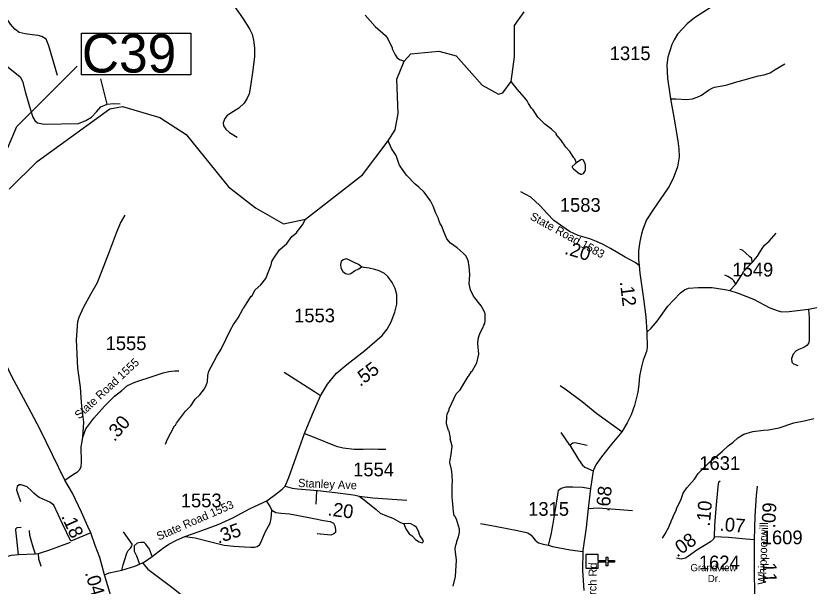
# Model space of a CAD drawing. Extents: x 1248224 to 1454986, y 825081 to 985870.
# Drawn here: x 1338598 to 1345818, y 897604 to 902797 of the extents above; entities that cross this region are included whole.
import ezdxf

# ---------------------------------------------------------------- set-up
doc = ezdxf.new("R2010")
doc.units = 0
for name, color, linetype in [('Exist Cultural Church CELL', 7, 'Continuous'), ('Exist Hydrographic Creek Single Shore', 7, 'Continuous'), ('Exist Hydrographic Misc Water Feature', 7, 'Continuous'), ('Exist Road Non-System Type 51', 7, 'Continuous'), ('Exist Road Primary NC Attributed', 7, 'Continuous'), ('Exist Road Primary NC Mileage Hundredths English Label', 7, 'Continuous'), ('Exist Road Primary NC Structure Culvert Number Label', 7, 'Continuous'), ('Exist Road Secondary Mileage Hundredths English Label', 7, 'Continuous'), ('Exist Road Secondary Type 41 Attributed', 7, 'Continuous'), ('Exist Road Secondary Type 51 Attributed', 7, 'Continuous'), ('Exist Road Secondary Type 51 Label', 7, 'Continuous'), ('Exist Road Secondary Type 51 Number Label', 7, 'Continuous')]:
    doc.layers.add(name, color=color, linetype=linetype)

msp = doc.modelspace()

# ---------------------------------------------------------------- linework, layer by layer
at = {"layer": 'Exist Cultural Church CELL'}
msp.add_lwpolyline([(1343893.5, 897893.6), (1343893.6, 897836.7), (1343969.7, 897836.7), (1343969.7, 897868.7), (1343985.7, 897868.7), (1343985.7, 897836.7), (1344045.9, 897836.7), (1344045.9, 897820.7), (1343985.7, 897820.7), (1343985.7, 897788.7), (1343969.7, 897788.7), (1343969.7, 897820.7), (1343893.6, 897820.7), (1343893.5, 897763), (1343787, 897763), (1343787, 897893.6)], close=True, dxfattribs=at)
at = {"layer": 'Exist Hydrographic Creek Single Shore'}
msp.add_lwpolyline([(1338535.5, 901219.7), (1338790.5, 901470.6), (1339452.5, 901949.8), (1339569.5, 901970.4), (1339908.5, 901871.7), (1340147.5, 901715.8), (1340532.3, 901241.1), (1340778.4, 901047.1), (1341033.8, 900902.4), (1341234.4, 900945.3), (1341753.8, 901348.8), (1341986, 901657.5), (1342049.6, 901759.7), (1342077.6, 901906.8), (1342064.6, 902220.2), (1342131.5, 902385), (1342193.8, 902451.2), (1342448.5, 902474), (1342606.5, 902431.3), (1342843, 902164.8), (1342990.7, 902084.7), (1343030.7, 902097.1), (1343105.9, 902198.5), (1343135.3, 902423.4), (1343135.5, 902611.2), (1343137.6, 902709.6), (1343223.5, 902832.6)], dxfattribs=at)
at = {"layer": 'Exist Hydrographic Misc Water Feature'}
for points in [[(1341776.8, 902803.3), (1341866.5, 902701.2), (1341962.7, 902619.1), (1341984, 902586.6), (1342022.2, 902505.7), (1342022, 902497.7), (1342048.8, 902441.1), (1342068.1, 902414.6), (1342089.9, 902400.1), (1342131.5, 902385)], [(1343701.6, 901458.3), (1343684, 901495.7), (1343676.1, 901503.9), (1343668.5, 901520.1), (1343639.4, 901560.7), (1343602.2, 901601.6), (1343557.7, 901666.6), (1343516.7, 901715.5), (1343516.9, 901723.5), (1343472.4, 901765.6), (1343410.8, 901809.9), (1343349.9, 901873.7), (1343305.7, 901940.4), (1343290.1, 901956.7), (1343263, 901997.4), (1343251.5, 902021.6), (1343228.2, 902054.2), (1343159.8, 902127.7), (1343105.9, 902198.5)], [(1342754.3, 899567), (1342792.7, 899636.1), (1342810.4, 899715.6), (1342802.5, 899811.8), (1342805.4, 899851.8), (1342814.2, 899885.5), (1342826.9, 899917.3), (1342847.7, 899954.8), (1342856.3, 899980.6), (1342864.6, 899994.4), (1342869.2, 900018.3), (1342870.5, 900082.3), (1342861.1, 900106.5), (1342834.1, 900155.1), (1342764.2, 900244.7), (1342735.4, 900301.4), (1342724.6, 900357.7), (1342728.4, 900437.5), (1342724.2, 900517.6), (1342720.4, 900525.7), (1342717, 900557.8), (1342703.8, 900590.1), (1342692.2, 900610.4), (1342668.7, 900634.9), (1342613.9, 900684.1), (1342554.8, 900725.5), (1342521.7, 900766.2), (1342495, 900822.8), (1342470.4, 900887.4), (1342460.7, 900903.6), (1342445.6, 900944), (1342445.7, 900952), (1342420.8, 901000.6), (1342396.3, 901065.1), (1342371.4, 901113.7), (1342313.1, 901191), (1342266.1, 901236.1), (1342230.7, 901264.9), (1342152.5, 901346.7), (1342121.5, 901387.4), (1342090.5, 901436.1), (1342079, 901460.3), (1342058.5, 901524.8), (1342017.9, 901589.7), (1341986, 901657.5)], [(1343701.6, 901458.3), (1343688.9, 901449.6), (1343660.4, 901426.3), (1343660, 901418.3), (1343665.2, 901412.8), (1343673.9, 901403.9), (1343725, 901362.7), (1343731.5, 901360.9), (1343738.8, 901356.5), (1343748.9, 901356.3), (1343764.9, 901361.9), (1343777.4, 901379.5), (1343781.7, 901393.5), (1343782.6, 901433.5), (1343778.9, 901449.6), (1343763.6, 901481.9), (1343749.8, 901490.2), (1343739.7, 901486.5), (1343701.6, 901458.3)], [(1339958.2, 898896.8), (1339975, 898936.4), (1340041.8, 899062.9), (1340049.9, 899070.7), (1340058.3, 899086.5), (1340143.1, 899197.6), (1340189.1, 899245.9), (1340229.7, 899307.7), (1340272.1, 899345.6), (1340313.3, 899400.7), (1340334.1, 899440.3), (1340342.7, 899464), (1340344, 899522), (1340352.8, 899559.8), (1340425.9, 899698.8), (1340465.7, 899761.2), (1340551.2, 899937.3), (1340578.2, 899984.7), (1340621.6, 900045.7), (1340667.5, 900130.6), (1340673.6, 900136.5), (1340702.8, 900187.8), (1340740, 900242.9), (1340744.7, 900245.5), (1340777.3, 900302.1), (1340828.3, 900348.9), (1340871.6, 900403.9), (1340922.4, 900530.8), (1340929, 900558.6), (1340945.7, 900590.3), (1340997.4, 900665), (1341062.7, 900723.6), (1341110.4, 900787.4), (1341150.8, 900821.6), (1341161.2, 900837.4), (1341177.5, 900853), (1341206.4, 900892.3), (1341234.4, 900945.3)], [(1342577.6, 897603), (1342599.5, 897692.5), (1342608.1, 897839.6), (1342595.1, 897940.6), (1342597.7, 897966.5), (1342610.5, 898004.2), (1342610.7, 898012.2), (1342627.5, 898051.8), (1342634.4, 898091.6), (1342635.1, 898123.6), (1342607.1, 898212.3), (1342593.7, 898240.6), (1342587.8, 898244.7), (1342580.7, 898284.9), (1342574.1, 898349.1), (1342575.8, 898353), (1342567.5, 898413.2), (1342568.3, 898537.2), (1342570.5, 898545.1), (1342568.1, 898617.2), (1342563.1, 898665.3), (1342548.6, 898729.6), (1342549.1, 898753.6), (1342560.2, 898801.3), (1342569.8, 898877.2), (1342551.3, 898945.6), (1342552.6, 898952.8), (1342540.9, 899013.9), (1342536, 899020.2), (1342516.4, 899082.3), (1342519.8, 899146.3), (1342524.3, 899170.2), (1342541.2, 899209.8), (1342541.4, 899217.8), (1342606.4, 899354.3), (1342641.3, 899391.6), (1342715.9, 899513.8), (1342721.7, 899518), (1342744.9, 899557.1), (1342751, 899561), (1342754.3, 899567)], [(1344483.4, 898041.4), (1344508.3, 898080.9), (1344545.9, 898152), (1344546.1, 898160), (1344562.8, 898191.6), (1344562.9, 898199.6), (1344579.6, 898231.3), (1344579.8, 898239.3), (1344609.2, 898302.5), (1344609.4, 898310.5), (1344651.1, 898385.6), (1344672.5, 898449.1), (1344705.6, 898500.4), (1344773.4, 898578.8), (1344808.5, 898628), (1344906.7, 898729.8), (1345029, 898832.3), (1345080.5, 898882.8), (1345126.8, 898914.7), (1345167.7, 898953.8), (1345224.4, 898988.5), (1345305, 899010.7), (1345401.3, 899024.4), (1345449.3, 899027.4), (1345545.7, 899045.1), (1345678.7, 899090.1), (1345771.2, 899108), (1345859.7, 899130)]]:
    msp.add_lwpolyline(points, dxfattribs=at)
at = {"layer": 'Exist Road Non-System Type 51'}
for p, q in [((1339429.4, 901992.2), (1339372.1, 902224)), ((1341335.1, 898469.1), (1341328.9, 898349.7))]:
    msp.add_line(p, q, dxfattribs=at)
for points in [[(1338519.1, 902765.6), (1338402.1, 902559), (1338383.8, 902483.3), (1338388.4, 902437.4), (1338418.2, 902414.5), (1338636, 902242.4), (1338656.7, 902201.1), (1338684.2, 902095.5), (1338730, 901939.5), (1338753, 901875.2), (1338769, 901843.1), (1338794.2, 901822.4), (1338853.9, 901811), (1339168, 901817.8), (1339234.5, 901843.1), (1339284.9, 901872.9), (1339333.1, 901923.4), (1339369.8, 901967), (1339429.4, 901992.2)], [(1338977.7, 902253.8), (1338897.4, 902522.3), (1338872.2, 902584.3), (1338835.5, 902609.5), (1338801.1, 902618.7), (1338746.1, 902623.3), (1338681.9, 902632.5), (1338629.2, 902644), (1338587.9, 902676.1), (1338548.9, 902719.7), (1338519.1, 902765.6)], [(1344555.2, 902042.1), (1344603.7, 902040.2), (1344704.4, 902035.6), (1344755.5, 902041.8), (1344798.9, 902055.7), (1344837.6, 902074.3), (1344901.1, 902119.3), (1344939.9, 902141), (1344956.9, 902148.7), (1345026.6, 902159.6), (1345073.1, 902167.3), (1345138.1, 902189.1), (1345260.5, 902224.7), (1345290, 902230.9), (1345356.6, 902249.5), (1345407.7, 902258.8), (1345463.5, 902277.4), (1345509.9, 902306.9), (1345595.1, 902361.1)], [(1339429.4, 901992.2), (1339486.7, 901999.1), (1339546.3, 901994.5)], [(1343365.6, 901070.2), (1343285.9, 901144.2), (1343193.8, 901195.1)], [(1339208.2, 898961.3), (1339215.4, 899097.8), (1339197.6, 899243.6), (1339191.6, 899320.9), (1339185.7, 899416.1), (1339161.9, 899588.7), (1339150, 899847.5), (1339161.9, 900014.1), (1339173.8, 900052.8), (1339212.4, 900142), (1339283.8, 900267), (1339340.3, 900368.1), (1339450.1, 900649.6), (1339512.5, 900822.2), (1339551.2, 900908.5), (1339592.8, 900982.8)], [(1345299.8, 900551.2), (1345347, 900608.3), (1345366.8, 900638.1), (1345389.1, 900677.8), (1345411.4, 900707.6), (1345453.6, 900744.8), (1345518.1, 900816.8)], [(1345299.8, 900551.2), (1345294.9, 900586), (1345277.5, 900603.4), (1345237.8, 900638.1), (1345210.5, 900662.9), (1345188.2, 900667.9)], [(1345151, 900352.7), (1345205.6, 900437.1), (1345222.9, 900471.8), (1345252.7, 900504.1), (1345299.8, 900551.2)], [(1341646.6, 900449.9), (1341680.4, 900474.4), (1341719, 900492.2), (1341742.9, 900510)], [(1345151, 900352.7), (1345133.7, 900382.5), (1345116.3, 900399.8), (1345079.1, 900424.6), (1345051.8, 900434.6)], [(1345096.5, 900295.6), (1345151, 900352.7)], [(1345812, 900123.3), (1345816.7, 900048.9), (1345816.7, 899841.1), (1345810.5, 899811.7), (1345798.1, 899794.6), (1345770.2, 899777.5), (1345723.7, 899758.9), (1345698.9, 899746.5), (1345672.6, 899715.5), (1345657.1, 899676.8), (1345660.2, 899644.2), (1345675.7, 899627.2), (1345716, 899611.7)], [(1341370.2, 899336.1), (1341315.4, 899372.7), (1341039, 899548.3)], [(1344111.5, 899009.5), (1343884.1, 899174.2), (1343752.6, 899280.9), (1343608.8, 899387.6), (1343551.9, 899429.1)], [(1341225.7, 898993.7), (1341303.5, 898962.2), (1341511.6, 898878.9), (1341577, 898864), (1341678.1, 898852.1), (1341758.4, 898852.1), (1341841.6, 898855.1), (1341895.1, 898852.1), (1341966.5, 898852.1)], [(1343641, 898888.7), (1343561.7, 899002.9)], [(1343641, 898888.7), (1343665.8, 898908.6), (1343685.7, 898911.1), (1343797.3, 898886.3)], [(1343641, 898888.7), (1343717.9, 898757.2), (1343755.1, 898705.1), (1343775, 898687.7), (1343852.5, 898654.1)], [(1339098.5, 898013.4), (1339023.6, 898171.7), (1338944.3, 898341.3), (1338907.7, 898369.1), (1338809.6, 898409.7), (1338784.8, 898428.6), (1338762, 898451.4), (1338739.2, 898472.2), (1338701.5, 898506.9), (1338681.7, 898514.8), (1338647, 898524.8), (1338627.2, 898524.8), (1338610.4, 898509.9), (1338604.4, 898482.1), (1338615.3, 898444.4), (1338639.1, 898374)], [(1343445, 897975.3), (1343470.3, 898071.1), (1343485.2, 898155.5), (1343505.1, 898282), (1343534.8, 898453.3), (1343537.3, 898478.1), (1343559.6, 898495.5), (1343606.8, 898507.9), (1343666.3, 898507.9), (1343755.6, 898505.4), (1343827.9, 898493.6)], [(1340928.5, 898296.4), (1340910.6, 898335.8), (1340878.1, 898380.7)], [(1341723.4, 898423.5), (1341847.6, 898408.9), (1342156.7, 898385.1)], [(1343805.7, 898311), (1343896.9, 898316.8), (1344016, 898306.9), (1344209.4, 898292)], [(1340830.1, 898007.1), (1340867.3, 898095.5), (1340912.2, 898176.1), (1340921.5, 898219.5), (1340928.5, 898296.4)], [(1340928.5, 898296.4), (1340964.9, 898275.3), (1341011.3, 898269.1), (1341088.8, 898262.9), (1341169.3, 898247.4), (1341310.3, 898219.5), (1341398.6, 898202.4), (1341457.5, 898193.1), (1341488.5, 898177.6), (1341500.9, 898152.8), (1341507.1, 898120.3), (1341507.1, 898092.4), (1341493.1, 898080), (1341465.2, 898069.1), (1341341.3, 898080)], [(1342028.1, 898223.1), (1342091.1, 898187.7), (1342129.8, 898172.2), (1342146.8, 898125.7), (1342177.8, 898079.2), (1342205.7, 898060.6), (1342235.1, 898029.6), (1342269.2, 898007.9), (1342295.5, 897998.6), (1342307.9, 898009.4), (1342300.2, 898032.7), (1342275.4, 898063.7), (1342261.5, 898105.5), (1342244.4, 898138.1), (1342227.4, 898153.6), (1342191.8, 898172.2), (1342171.6, 898173.8), (1342129.8, 898172.2)], [(1342826.9, 898175.3), (1342974.1, 898147.4), (1343164.6, 898111.7), (1343256, 898088.5), (1343288.5, 898066.8), (1343324.1, 898021.8), (1343355.1, 897998.6), (1343397, 897984.6), (1343445, 897975.3)], [(1338621.3, 897887.8), (1338605.5, 898030.3), (1338596.6, 898113.6), (1338597.6, 898125.5), (1338608.5, 898136.4), (1338646.1, 898139.4)], [(1338777.9, 897895.7), (1338755.1, 897959.2), (1338726.3, 898065.3), (1338720.4, 898111.6)], [(1339278.7, 898089), (1339098.5, 898013.4)], [(1339561.7, 897748.4), (1339573.8, 897796.8), (1339608.5, 897903.9), (1339618.4, 897929.7), (1339640.2, 897948.6), (1339654.1, 897966.4), (1339657, 897985.2), (1339576.8, 898098.3)], [(1340135.7, 898055.2), (1340229, 898042.7), (1340348.3, 898013.3), (1340492.4, 897977.6), (1340580.7, 897968.3), (1340679.8, 897962.1), (1340735.6, 897959), (1340769.7, 897959), (1340794.5, 897965.2), (1340814.6, 897979.2), (1340830.1, 898007.1)], [(1339091.8, 898001.3), (1338903.5, 897931.9), (1338801.6, 897896.7), (1338777.9, 897895.7), (1338621.3, 897887.8), (1338553.9, 897881.8), (1338521.2, 897873.9), (1338501.4, 897863), (1338487.5, 897847.1), (1338482.6, 897806.5), (1338495.4, 897666.7)], [(1339839, 897872.6), (1339814.6, 897940.1), (1339781.9, 897984.8), (1339764.1, 898002.6), (1339734.3, 898002.6), (1339701.6, 897993.7), (1339674.9, 897969.9), (1339674.9, 897922.3), (1339695.7, 897880.6), (1339723.4, 897803.8)], [(1343445, 897975.3), (1343482.2, 897964.5), (1343641.7, 897933.5), (1343759.4, 897919.5)], [(1338801.6, 897896.7), (1338804.6, 897851.1), (1338825.4, 897788.6), (1338823.4, 897783.7)], [(1339750.1, 897816), (1339799.6, 897759.4), (1340018.6, 897592.9), (1340135.6, 897499.6), (1340255.5, 897409.4), (1340287.7, 897397.1), (1340321.4, 897392.1), (1340385.8, 897388.2), (1340540.4, 897383.2), (1340677.1, 897382.2)]]:
    msp.add_lwpolyline(points, dxfattribs=at)
at = {"layer": 'Exist Road Primary NC Attributed'}
for points in [[(1339042.5, 898569.9), (1338819.4, 899030), (1338710.4, 899237.7), (1338560.2, 899513.8), (1338451.3, 899738.8), (1338418.5, 899800), (1338352.9, 899924.9), (1338269.9, 900068.6), (1338159.2, 900278), (1338093.7, 900426.1), (1338016.6, 900635.6), (1337971.3, 900777.8)], [(1339404.8, 897707.1), (1339363.5, 897865.7), (1339318.5, 897973), (1339278.7, 898089), (1339252.8, 898146.1), (1339194, 898275.9), (1339112.7, 898449), (1339042.5, 898569.9)], [(1339471.5, 897484), (1339404.8, 897707.1)]]:
    msp.add_lwpolyline(points, dxfattribs=at)
at = {"layer": 'Exist Road Primary NC Structure Culvert Number Label'}
msp.add_lwpolyline([(1339195.5, 902640.5), (1340190.9, 902640.5), (1340190.9, 902260.7), (1339195.5, 902260.7)], close=True, dxfattribs=at)
msp.add_lwpolyline([(1338157.3, 900739.9), (1338606.8, 901788.8), (1339156.3, 902338.2)], dxfattribs=at)
at = {"layer": 'Exist Road Secondary Type 41 Attributed'}
msp.add_lwpolyline([(1339042.5, 898569.9), (1339123.6, 898621.9), (1339157.8, 898643.5), (1339176.8, 898662.5), (1339192, 898690.4), (1339194.5, 898733.5), (1339193.3, 898873), (1339200.9, 898921.2), (1339208.2, 898961.3), (1339236.1, 899036.2), (1339308.3, 899132.6), (1339403.4, 899242.9), (1339494.4, 899334.9), (1339561.6, 899385.6), (1339613.6, 899430), (1339688.3, 899463), (1339846.8, 899516.3), (1339939.3, 899546.7), (1339991.2, 899556.8), (1340044.5, 899564.5), (1340082.5, 899565.5)], dxfattribs=at)
at = {"layer": 'Exist Road Secondary Type 51 Attributed'}
for points in [[(1345002.4, 902925.3), (1344774.2, 902778.6), (1344707, 902724.2), (1344668.7, 902682.6), (1344619.1, 902629.7), (1344590.3, 902576.9), (1344569.5, 902536.9), (1344552, 902486.5), (1344531.2, 902419.2), (1344523.2, 902352), (1344529.6, 902227.1), (1344544, 902124.7), (1344555.2, 902042.1), (1344585.6, 901874), (1344622.4, 901657.9), (1344631.8, 901585.1), (1344633.4, 901513.1), (1344619, 901423.4), (1344580.6, 901314.6), (1344541, 901240), (1344461.5, 901125.8), (1344401.8, 901035.1), (1344336.2, 900940.6), (1344305.8, 900860.6), (1344291.7, 900813.3), (1344275.7, 900742.9), (1344264.5, 900656.4), (1344264.5, 900579.6), (1344271.5, 900523.4)], [(1340595.7, 902870.2), (1340671.5, 902761.3), (1340727.8, 902671.8), (1340747.3, 902631), (1340760.9, 902574.6), (1340768.6, 902504.5), (1340768.6, 902426.7), (1340753.1, 902302.2), (1340733.7, 902157.4), (1340722, 902087.4), (1340704.5, 902048.5), (1340675.3, 902001.8), (1340626.8, 901955.1), (1340578.2, 901925.9), (1340521.8, 901889), (1340498.5, 901861.7), (1340484.9, 901822.8), (1340488.5, 901796.3), (1340508, 901765.1), (1340541, 901736), (1340611.1, 901693.3)], [(1344271.5, 900523.4), (1344234.6, 900550.9), (1344143.4, 900599), (1344010.7, 900677.4), (1343943.5, 900714.2), (1343881.1, 900743.1), (1343821.9, 900765.5), (1343716.3, 900797.5), (1343637.9, 900834.3), (1343495.6, 900932), (1343433.2, 900997.6), (1343372.4, 901064.9), (1343365.6, 901070.2)], [(1341048, 898512.7), (1341082.2, 898594.5), (1341150.3, 898780.7), (1341225.7, 898993.7), (1341297.2, 899170.6), (1341370.2, 899336.1), (1341435.6, 899442.5), (1341515.9, 899543.5), (1341609.5, 899622.6), (1341773.7, 899748), (1341931.5, 899884.9), (1341976.5, 899943.3), (1342013, 900011.5), (1342047.1, 900099.1), (1342065.3, 900170.9), (1342066.4, 900260.4), (1342050.6, 900315.2), (1342022.6, 900368.8), (1341982.5, 900424.8), (1341952, 900449.1), (1341903.4, 900474.7), (1341865.7, 900486.8), (1341813.4, 900497.8), (1341764.8, 900506.3), (1341742.9, 900510), (1341715.9, 900532.8), (1341669.7, 900552.3), (1341628.3, 900575.4), (1341604, 900582.7), (1341576, 900575.4), (1341557.8, 900558.4), (1341551.7, 900532.8), (1341555.4, 900502.4), (1341572.4, 900469.5), (1341596.7, 900451.2), (1341619.8, 900445.2), (1341641.7, 900447.6), (1341646.6, 900449.9)], [(1344271.5, 900523.4), (1344276.4, 900453), (1344310.9, 900219.8), (1344330.7, 900055.6), (1344340.5, 899914.9)], [(1344340.5, 899914.9), (1344379, 899952.4), (1344433.4, 900016.4), (1344532.5, 900152.5), (1344583.7, 900207), (1344647.7, 900274.2), (1344682.9, 900301.4), (1344719.7, 900315.8), (1344807.7, 900323.8), (1344934.1, 900322.2), (1345050.8, 900304.6), (1345096.5, 900295.6), (1345172.4, 900272.6), (1345310, 900216.6), (1345460.9, 900136.8), (1345536.1, 900109.6), (1345569.6, 900101.6), (1345635.2, 900104.8), (1345811.2, 900125.6), (1345904, 900143.2)], [(1344340.5, 899914.9), (1344343, 899775.5), (1344338.1, 899741.6), (1344306.1, 899660.1), (1344287.6, 899588.5), (1344274, 899515.7), (1344266.6, 899439.2), (1344259.4, 899368.8), (1344229.8, 899247.8), (1344197.7, 899163.9), (1344160.7, 899089.9), (1344111.5, 899009.5), (1344005.5, 898881.2), (1343926.5, 898780), (1343877.2, 898708.4), (1343852.5, 898654.1), (1343827.9, 898493.6), (1343805.7, 898311), (1343788.5, 898137.5), (1343758.9, 897927.7), (1343756.5, 897747.5), (1343766.4, 897563.5)], [(1344956.1, 898054.1), (1344958.9, 898156.9), (1344973, 898311.8), (1344989.9, 898507.7), (1344996.9, 898552.7), (1345008.2, 898564)], [(1339404.8, 897707.1), (1339447.4, 897724.1), (1339561.7, 897748.4), (1339680.9, 897786.2), (1339723.4, 897803.8), (1339750.1, 897816), (1339769.7, 897825.1), (1339839, 897872.6), (1339931.4, 897946.8), (1339988.6, 897987), (1340060.3, 898023.5), (1340135.7, 898055.2), (1340256.9, 898097), (1340438.1, 898165.2), (1340571.9, 898226.1), (1340728.8, 898311.3), (1340881.4, 898381.3), (1340906.9, 898398.3), (1340951.9, 898431.2), (1341021.3, 898487.2), (1341048, 898512.7)], [(1341048, 898512.7), (1341112.9, 898496.5), (1341160.3, 898489.2), (1341345.2, 898473.4), (1341503.3, 898457.6), (1341645.6, 898439.3), (1341685.7, 898433.2), (1341723.4, 898423.5), (1341768.4, 898390.6), (1341877.9, 898301.8), (1341912.7, 898267.9), (1341972.3, 898243.6), (1342028.1, 898223.1)], [(1345321.8, 898024.7), (1345327.5, 898241.3), (1345337.4, 898430.1), (1345347, 898513.1)], [(1344956.1, 898054.1), (1344947.7, 898030.1), (1344919.5, 898007.6), (1344797.1, 897931.5), (1344721, 897876.6), (1344691.5, 897858.2), (1344652.1, 897849.8), (1344609.8, 897858.2)], [(1345321.8, 898024.7), (1345240.4, 898031.5), (1345084.2, 898045.6), (1344956.1, 898054.1)], [(1345319.1, 897465.9), (1345324.6, 897502.1), (1345319, 897771.1), (1345321.8, 898024.7)]]:
    msp.add_lwpolyline(points, dxfattribs=at)

# ---------------------------------------------------------------- texts
at = {"layer": 'Exist Road Primary NC Mileage Hundredths English Label'}
for s, rotation, p in [('.18', 294.36929, (1339008.6, 898239.7)), ('.04', 286.65419, (1339224.5, 897725.4))]:
    msp.add_text(s, height=125, rotation=rotation, dxfattribs=at).set_placement(p)
at = {"layer": 'Exist Road Primary NC Structure Culvert Number Label'}
msp.add_text('C39', height=350, dxfattribs=at).set_placement((1339198.7, 902280.4))
at = {"layer": 'Exist Road Secondary Mileage Hundredths English Label'}
for s, rotation, p in [('.20', 343.12879, (1343584.6, 900630.6)), ('.12', 276.85465, (1344094.3, 900375.9)), ('.55', 37.36396, (1341731.5, 899415.6)), ('.30', 49.25851, (1339495.2, 898913.8)), ('.68', 84.34918, (1343999.8, 898278.4)), ('.10', 84.80981, (1344913.4, 898144.8)), ('.20', 352.68841, (1341431.2, 898247.6)), ('.09', 87.01203, (1345508.4, 898129.6)), ('.35', 19.06925, (1340439.9, 897989)), ('.07', 354.8481, (1344999.2, 898109.4)), ('.08', 35.85927, (1344616.3, 897861.6)), ('.11', 271.19868, (1345394.5, 897865.5))]:
    msp.add_text(s, height=125, rotation=rotation, dxfattribs=at).set_placement(p)
at = {"layer": 'Exist Road Secondary Type 51 Label'}
for s, rotation, p in [('State Road 1583', 331.28273, (1343270.1, 900948.1)), ('State Road 1555', 42.8229, (1339174.6, 899120)), ('Stanley Ave', 357.60827, (1341165.3, 898506.9)), ('State Road 1553', 23.59304, (1339898.3, 898018.4)), ('Whippoorwill', 88.07344, (1345424.9, 897616)), ('Friendly Grove Church Rd', 88.5197, (1343857.9, 896653.3))]:
    msp.add_text(s, height=75, rotation=rotation, dxfattribs=at).set_placement(p)
for s, p in [('Grandview', (1344737.1, 897739.3)), ('Dr.', (1344895.4, 897640.9))]:
    msp.add_text(s, height=65.62, dxfattribs=at).set_placement(p)
at = {"layer": 'Exist Road Secondary Type 51 Number Label'}
for s, p in [('1315', (1344002.8, 902393.4)), ('1583', (1343548.7, 901012.3)), ('1549', (1345119.1, 900423.4)), ('1553', (1341130.5, 900005.9)), ('1555', (1339414.7, 899753)), ('1631', (1344817.9, 898661.4)), ('1554', (1341667.4, 898603.6)), ('1553', (1340099, 898321.4)), ('1315', (1343260.4, 898244.3)), ('1609', (1345386.5, 897985.1)), ('1624', (1344814.3, 897756.7))]:
    msp.add_text(s, height=125, dxfattribs=at).set_placement(p)

doc.saveas('drawing.dxf')
